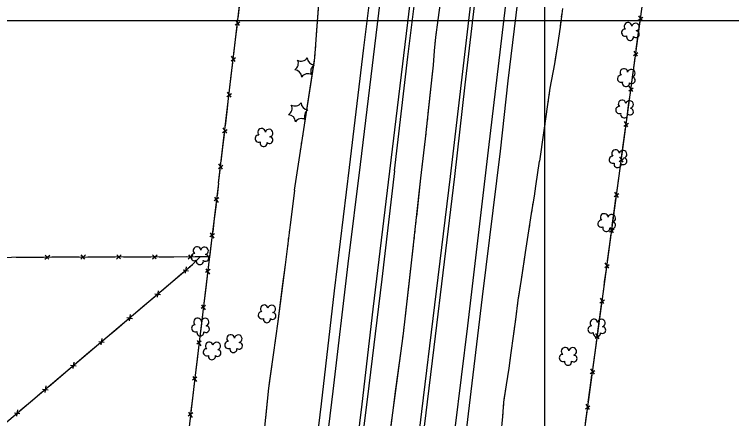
# Model space of a CAD drawing. Extents: x 353423 to 364002, y 127000 to 201942.
# Drawn here: x 361587 to 362145, y 143690 to 144005 of the extents above; entities that cross this region are included whole.
import ezdxf

# ---------------------------------------------------------------- set-up
doc = ezdxf.new("R2010")
doc.units = 0
for name, color, linetype in [('E_DTM_SlopeBottom', 7, 'Continuous'), ('E_DTM_SlopeTop', 7, 'Continuous'), ('E_FEN_Generic', 7, 'Continuous'), ('E_LAND_TreeLine', 7, 'Continuous'), ('E_STRUCT_WingWall', 7, 'Continuous')]:
    doc.layers.add(name, color=color, linetype=linetype)

msp = doc.modelspace()

# ---------------------------------------------------------------- linework, layer by layer
at = {"layer": 'E_DTM_SlopeBottom'}
for p, q in [((362072.67, 144000.19), (362076.17, 144002.52)), ((362075.84, 143999.59), (362073.15, 144003.68)), ((361759.29, 143996.59), (361762.79, 143999.02)), ((361762.51, 143996.04), (361759.7, 144000.14)), ((362068.95, 143972.75), (362072.44, 143975.08)), ((362072.11, 143972.15), (362069.42, 143976.24)), ((361756, 143968.68), (361759.51, 143971.11)), ((361759.23, 143968.13), (361756.42, 143972.23)), ((362065.22, 143945.31), (362068.72, 143947.64)), ((362068.39, 143944.71), (362065.7, 143948.8)), ((361752.72, 143940.77), (361756.23, 143943.2)), ((361755.95, 143940.22), (361753.14, 143944.32)), ((362061.5, 143917.87), (362065, 143920.2)), ((362064.67, 143917.27), (362061.98, 143921.36)), ((361749.44, 143912.86), (361752.95, 143915.29)), ((361752.66, 143912.31), (361749.86, 143916.41)), ((362057.78, 143890.43), (362061.28, 143892.76)), ((362060.95, 143889.83), (362058.25, 143893.93)), ((361746.16, 143884.95), (361749.66, 143887.38)), ((361749.38, 143884.4), (361746.58, 143888.5)), ((361746.45, 143861.99), (361742.93, 143859.58)), ((361743.23, 143862.56), (361746.01, 143858.44)), ((362054.04, 143862.96), (362057.54, 143865.29)), ((362057.21, 143862.36), (362054.52, 143866.46)), ((362053.47, 143834.86), (362050.77, 143838.97)), ((361743.03, 143834.12), (361739.52, 143831.71)), ((361739.81, 143834.69), (361742.6, 143830.57)), ((362050.3, 143835.47), (362053.8, 143837.8)), ((361611.28, 143814.26), (361614.98, 143817.51)), ((361611.44, 143817.5), (361614.24, 143814.34)), ((361639.11, 143814.34), (361642.81, 143817.58)), ((361639.27, 143817.58), (361642.07, 143814.42)), ((361666.94, 143814.41), (361670.65, 143817.66)), ((361667.1, 143817.65), (361669.9, 143814.49)), ((361694.77, 143814.49), (361698.48, 143817.73)), ((361694.93, 143817.73), (361697.74, 143814.56)), ((361722.61, 143814.56), (361726.31, 143817.81)), ((361722.77, 143817.8), (361725.57, 143814.64)), ((362049.73, 143807.37), (362047.03, 143811.47)), ((361718.65, 143805.97), (361722.95, 143805.34)), ((361720.67, 143803.32), (361721.43, 143808.33)), ((361739.62, 143806.25), (361736.11, 143803.84)), ((361736.41, 143806.81), (361739.19, 143802.7)), ((362046.55, 143807.97), (362050.06, 143810.31)), ((361698.81, 143784.79), (361699.57, 143789.8)), ((361696.79, 143787.44), (361701.09, 143786.82)), ((362045.99, 143779.88), (362043.29, 143783.98)), ((361736.24, 143778.37), (361732.73, 143775.96)), ((361733.02, 143778.94), (361735.81, 143774.83)), ((362042.82, 143780.48), (362046.32, 143782.81)), ((361674.93, 143768.92), (361679.23, 143768.29)), ((361676.95, 143766.26), (361677.71, 143771.28)), ((362039.09, 143752.98), (362042.59, 143755.32)), ((362042.26, 143752.38), (362039.56, 143756.49)), ((361653.07, 143750.39), (361657.37, 143749.76)), ((361655.09, 143747.74), (361655.85, 143752.75)), ((361732.85, 143750.5), (361729.34, 143748.09)), ((361729.63, 143751.06), (361732.42, 143746.95)), ((361633.22, 143729.21), (361633.99, 143734.23)), ((361631.2, 143731.87), (361635.51, 143731.24)), ((362035.35, 143725.49), (362038.86, 143727.82)), ((362038.53, 143724.89), (362035.83, 143728.99)), ((361729.46, 143722.63), (361725.96, 143720.21)), ((361726.24, 143723.18), (361729.04, 143719.08)), ((361609.34, 143713.34), (361613.65, 143712.71)), ((361611.36, 143710.69), (361612.12, 143715.7)), ((362031.62, 143697.99), (362035.12, 143700.33)), ((362034.79, 143697.39), (362032.1, 143701.49)), ((361587.48, 143694.82), (361591.78, 143694.19)), ((361589.5, 143692.16), (361590.26, 143697.18)), ((361726.16, 143694.75), (361722.65, 143692.32)), ((361722.94, 143695.3), (361725.74, 143691.2))]:
    msp.add_line(p, q, dxfattribs=at)
for points in [[(362057.75, 143879.11), (362086.26, 144089.26), (362101.75, 144207.58), (362112.81, 144297.07), (362127.48, 144406.47), (362133.28, 144482.98), (362138.97, 144599.46), (362140.5, 144720.02), (362140.08, 144844.53), (362138.27, 144971.85), (362124.19, 145242.39), (362114.88, 145352.34), (362079.41, 145643.45)], [(361746.33, 143873.47), (361765.16, 144033.56), (361777.26, 144132.1), (361788.42, 144226.53), (361797.41, 144319.82), (361805.61, 144432.6), (361808.37, 144487.31), (361811.05, 144533.59), (361814.41, 144609.94), (361816.74, 144706.31), (361817.44, 144783.01), (361816.99, 144813.84), (361817.23, 144825.44)], [(361761.41, 144001.67), (361762.74, 144013.01)], [(361759.46, 143985.1), (361760.63, 143995.08)], [(362072.64, 143988.87), (362073.97, 143998.68)], [(361758.13, 143973.76), (361759.46, 143985.1)], [(362071.13, 143977.72), (362072.64, 143988.87)], [(361756.18, 143957.2), (361757.35, 143967.17)], [(362068.92, 143961.43), (362070.25, 143971.24)], [(362067.4, 143950.28), (362068.92, 143961.43)], [(361754.84, 143945.85), (361756.18, 143957.2)], [(361752.9, 143929.29), (361754.07, 143939.26)], [(362065.19, 143933.99), (362066.52, 143943.8)], [(362063.68, 143922.84), (362065.19, 143933.99)], [(361751.56, 143917.94), (361752.9, 143929.29)], [(361749.61, 143901.38), (361750.79, 143911.35)], [(362061.47, 143906.55), (362062.8, 143916.36)], [(362059.96, 143895.4), (362061.47, 143906.55)], [(361748.28, 143890.03), (361749.61, 143901.38)], [(362057.75, 143879.11), (362059.08, 143888.92)], [(361746.33, 143873.47), (361747.5, 143883.44)], [(361847.47, 142901.34), (361877.09, 142896.84), (361916.38, 142891.9), (361954.17, 142887.83), (362010.27, 142881.02), (362010.1, 142940.53), (362010.07, 143043.49), (362010.56, 143194.42), (362010.56, 143323.15), (362010.52, 143531.87), (362026.09, 143646.17), (362046.03, 143793.05), (362057.75, 143879.11)], [(362056.23, 143867.94), (362057.75, 143879.11)], [(361746.33, 143873.47), (361739.33, 143816.35), (361727.83, 143721.65), (361718.36, 143641.82), (361705.04, 143530.78), (361698.11, 143473.77), (361690.03, 143400.92), (361687.75, 143384.89), (361682.85, 143351.28), (361682.01, 143343.86)], [(361746.33, 143873.47), (361745.11, 143863.51)], [(362054.01, 143851.62), (362055.34, 143861.45)], [(361744.3, 143856.92), (361742.91, 143845.6)], [(362052.48, 143840.45), (362054.01, 143851.62)], [(361742.91, 143845.6), (361741.69, 143835.63)], [(362050.26, 143824.13), (362051.6, 143833.95)], [(361740.89, 143829.05), (361739.5, 143817.72)], [(362048.74, 143812.96), (362050.26, 143824.13)], [(361341.29, 143105.22), (361341.4, 143139.73), (361351.26, 143140.98), (361357.42, 143140.73), (361358.1, 143200.98), (361357.03, 143277.04), (361356.91, 143393.67), (361356.84, 143499.89), (361355.96, 143632.95), (361356.04, 143758.26), (361355.93, 143813.09), (361394.75, 143813.4), (361585.25, 143815.93), (361739.33, 143816.35)], [(361728.02, 143816.32), (361739.33, 143816.35)], [(361739.5, 143817.72), (361739.33, 143816.35), (361738.29, 143807.76)], [(361396.1, 143513.96), (361396.48, 143533.33), (361513.23, 143629.88), (361726.01, 143810.19), (361732.18, 143816.33)], [(361588.85, 143815.94), (361600.16, 143815.97)], [(361600.16, 143815.97), (361610.11, 143816)], [(361616.69, 143816.02), (361628, 143816.05)], [(361628, 143816.05), (361637.94, 143816.07)], [(361644.52, 143816.09), (361655.83, 143816.12)], [(361655.83, 143816.12), (361665.78, 143816.15)], [(361672.35, 143816.17), (361683.66, 143816.2)], [(361683.66, 143816.2), (361693.61, 143816.22)], [(361700.19, 143816.24), (361711.5, 143816.27)], [(361711.5, 143816.27), (361721.44, 143816.3)], [(361723.77, 143808.29), (361726.01, 143810.19), (361732.18, 143816.33)], [(362046.52, 143796.63), (362047.86, 143806.46)], [(361710.79, 143797.29), (361718.6, 143803.91)], [(361737.49, 143801.18), (361736.11, 143789.85)], [(361701.91, 143789.76), (361710.79, 143797.29)], [(362045, 143785.46), (362046.03, 143793.05), (362046.52, 143796.63)], [(361736.11, 143789.85), (361734.9, 143779.89)], [(361688.93, 143778.76), (361696.74, 143785.38)], [(361680.04, 143771.23), (361688.93, 143778.76)], [(362042.79, 143769.14), (362044.12, 143778.96)], [(361734.1, 143773.3), (361732.72, 143761.98)], [(361667.07, 143760.24), (361674.88, 143766.86)], [(362041.27, 143757.97), (362042.79, 143769.14)], [(361732.72, 143761.98), (361731.51, 143752.01)], [(361658.18, 143752.71), (361667.07, 143760.24)], [(362039.05, 143741.64), (362040.39, 143751.47)], [(361645.21, 143741.71), (361653.02, 143748.33)], [(361730.71, 143745.43), (361729.34, 143734.1)], [(361636.32, 143734.18), (361645.21, 143741.71)], [(362037.54, 143730.47), (362039.05, 143741.64)], [(361729.34, 143734.1), (361728.13, 143724.14)], [(361623.34, 143723.18), (361631.16, 143729.81)], [(361614.46, 143715.66), (361623.34, 143723.18)], [(362035.32, 143714.15), (362036.65, 143723.98)], [(361727.34, 143717.55), (361726, 143706.22)], [(361601.48, 143704.66), (361609.3, 143711.28)], [(362033.8, 143702.98), (362035.32, 143714.15)], [(361726, 143706.22), (361724.82, 143696.26)], [(361592.6, 143697.13), (361601.48, 143704.66)], [(362031.59, 143686.65), (362032.92, 143696.48)]]:
    msp.add_lwpolyline(points, dxfattribs=at)
at = {"layer": 'E_DTM_SlopeTop'}
for points in [[(361856.63, 143888.02), (361876.04, 144048.63), (361885.39, 144128.52), (361894.63, 144211.26), (361902.74, 144294.45), (361904.99, 144322.43), (361911.25, 144401.85), (361915.88, 144474.61), (361919.32, 144536.36), (361921.84, 144595.81), (361924.28, 144681.48), (361925.32, 144746.29), (361925.74, 144817.19), (361925.12, 144889.48), (361923.27, 144969.53), (361921.03, 145034.14), (361918.13, 145097.24), (361912.31, 145194.33), (361907.71, 145256.7), (361901.89, 145325.83), (361893.94, 145405.5), (361885.45, 145481.35), (361866.69, 145623.18)], [(361926.64, 143878.59), (361942.48, 144013.25), (361950.58, 144081.99), (361958.6, 144151.11), (361966.44, 144222.26), (361973.06, 144290.79), (361979.46, 144367.44), (361984.35, 144439.05), (361988.03, 144502.36), (361991.25, 144575.92), (361993.46, 144640.94), (361995.42, 144724.93), (361995.98, 144796.94), (361995.56, 144884.45), (361993.8, 144963.42), (361991.27, 145035.83), (361988.23, 145100.37), (361983.5, 145180.77), (361977.98, 145258.16), (361972.37, 145334.54)], [(361975.99, 145320.71), (361981.59, 145257.58), (361986.87, 145182.2), (361991.7, 145101.11), (361994.59, 145031.92), (361997.05, 144960.99), (361998.79, 144878.55), (361999.11, 144796.91), (361998.73, 144738.24), (361997.75, 144679.46), (361995.79, 144609.38), (361992.48, 144528.31), (361988.38, 144452.34), (361983.31, 144380.19), (361977.69, 144307.02), (361972.12, 144245.57), (361964.71, 144178.63), (361956.44, 144104.61), (361946.43, 144022.46), (361937.89, 143949.85), (361929.63, 143878.65)], [(361879.43, 143882.9), (361893.59, 143998.54), (361899.91, 144052.98), (361907.53, 144115.97), (361914.67, 144177.33), (361921.31, 144241.09), (361927.65, 144308.65), (361933.17, 144375.09), (361937.62, 144441.44), (361940.15, 144489.75), (361943.32, 144545.93), (361945.29, 144595.19), (361947.03, 144653.15), (361948.49, 144714.99), (361949.16, 144778), (361948.98, 144843.42), (361948.5, 144900.68), (361947.34, 144952.11), (361945.42, 145008.83), (361943.02, 145066.61), (361939.81, 145131.56), (361935.12, 145201.44), (361930.64, 145265.92)], [(361899.57, 145256.14), (361903.72, 145201.21), (361906.88, 145152.4), (361910.81, 145079.19), (361913.29, 145016.99), (361915.29, 144956.79), (361916.62, 144891.72), (361917.06, 144837.99), (361917.22, 144784.95), (361916.62, 144722.43), (361915.28, 144658.8), (361913.65, 144602.29), (361910.98, 144539.16), (361907.89, 144482.99), (361904.2, 144424.98), (361896.57, 144320.75), (361889.55, 144247.67), (361880.63, 144162.12), (361873.78, 144102.81), (361865.65, 144032.95), (361859.06, 143978.64), (361847.81, 143885.69)], [(362014.36, 145260.3), (362019.39, 145190.04), (362023.23, 145132.07), (362026.62, 145056.13), (362029.19, 144982.74), (362031.12, 144918.23), (362031.56, 144865.34), (362032.37, 144785.61), (362031.89, 144716.17), (362029.62, 144644.42), (362027.92, 144575.1), (362024.83, 144513.93), (362020.63, 144439.57), (362016.15, 144376.7), (362010.64, 144304.07), (362002.96, 144225.78), (361994.6, 144149.61), (361986.83, 144085.52), (361979.66, 144023.56), (361971.21, 143952.92), (361965.33, 143898.25)], [(361956.29, 143899.14), (361969.63, 144012.32), (361977.04, 144074.62), (361983.51, 144130.83), (361990.09, 144187.9), (361997.14, 144256.71), (362003.67, 144328.39), (362007.98, 144384.07), (362011.93, 144443.25), (362015.29, 144497.83), (362017.81, 144555.05), (362019.85, 144609.84), (362021.43, 144668.82), (362022.82, 144734.36), (362023.23, 144793.21), (362022.87, 144855.66), (362022.04, 144919.68), (362020.26, 144982.58), (362018.02, 145045.33), (362015.04, 145109.28), (362011.14, 145174.71), (362006.86, 145235.62)], [(361883.02, 143883.06), (361893.48, 143971.76), (361899.03, 144015.4)], [(361717.25, 141911.21), (361736.84, 142075.01), (361748.11, 142167.83), (361756.92, 142242.78), (361769.37, 142344.86), (361785.08, 142475.67), (361798.41, 142585.81), (361812.43, 142701.79), (361823.46, 142798.67), (361838.06, 142918.21), (361850.79, 143022.62), (361867.68, 143162.74), (361883.41, 143295.3), (361897.31, 143408.97), (361910.94, 143520.65), (361925.45, 143642.66), (361940.04, 143762.39), (361956.29, 143899.14)], [(361965.33, 143898.25), (361951.37, 143785.06), (361940.47, 143694.05), (361928.62, 143594.84), (361916.89, 143496.31), (361901.91, 143370.39), (361886.46, 143244.83), (361870.66, 143113.62), (361858.33, 143010.42), (361852.04, 142957.51), (361849.37, 142925.26), (361847.61, 142902.49)], [(361619.98, 141919.6), (361642.06, 142103.21), (361648.02, 142155.44), (361656.62, 142225.79), (361663.46, 142284.57), (361672.36, 142357.55), (361681.24, 142431.07), (361689.44, 142499.97), (361699.02, 142580.17), (361705.31, 142631.91), (361714.51, 142708.58), (361725.12, 142795.89), (361737.29, 142898.23), (361748.13, 142986.83), (361757.86, 143069.24), (361767.99, 143152.26), (361778.01, 143233.75), (361788.06, 143318.61), (361800.5, 143421.86), (361812.98, 143525.72), (361822.96, 143609.22), (361835.38, 143711.55), (361847.11, 143810.81), (361856.63, 143888.02)], [(361847.81, 143885.69), (361836.3, 143789.61), (361825.98, 143701.87), (361814.05, 143603.62), (361804.21, 143522.36), (361795.16, 143448.76), (361785.52, 143367.31), (361775.06, 143279.7), (361764.01, 143187.96), (361755.51, 143117.73), (361749.13, 143064.97), (361744.4, 143026.17), (361741.57, 143000.75), (361739.29, 142981.53), (361736.06, 142957.66), (361730.98, 142930.47), (361726.49, 142900.93)], [(361929.63, 143878.65), (361913.61, 143745.82), (361902.39, 143652.41), (361891.82, 143564.17), (361880.54, 143472.41), (361868.42, 143371.11), (361857.64, 143279.95), (361846.68, 143189.76), (361835.45, 143097.72), (361826, 143017.51), (361820, 142970.64), (361814.38, 142918.39), (361811.3, 142891.18), (361799.14, 142791.2), (361789.32, 142713.49), (361780.26, 142638.42), (361771.35, 142562.49), (361761.34, 142480.1), (361747.9, 142369.11), (361734.47, 142258.33), (361719.15, 142130.41), (361701.71, 141985.26), (361693.27, 141913.82)], [(361748.46, 142796.02), (361761.21, 142899.57), (361770.23, 142972.85), (361778.58, 143042.37), (361785.81, 143102.63), (361795.23, 143179.69), (361803.8, 143252.62), (361811.68, 143317.9), (361820.27, 143390.14), (361828.29, 143456.23), (361838.73, 143543.44), (361848.41, 143623.58), (361857.84, 143701.5), (361866.61, 143775.38), (361879.43, 143882.9)], [(361883.02, 143883.06), (361873.25, 143798.78), (361861.75, 143705.19), (361851.12, 143620.61), (361841.94, 143543.08), (361832.84, 143465.49), (361821.89, 143375.49), (361812.5, 143295.7), (361802.37, 143213.05), (361792.39, 143128.9), (361785.79, 143072.77), (361776.65, 142997.14), (361771.51, 142955.25), (361772.84, 142936.53), (361772.45, 142915.25), (361773.13, 142900.47)], [(361801.24, 142902.04), (361811.14, 142946.26), (361816.91, 142968.78), (361817.58, 142972.19), (361822.45, 143015.77), (361829.39, 143073.21), (361836.48, 143129.96), (361844.35, 143197.2), (361856.04, 143291.08), (361865.04, 143369.3), (361875.72, 143459.04), (361886.31, 143547.73), (361896.47, 143631.33), (361904.38, 143695.77), (361914.45, 143778.8), (361926.64, 143878.59)]]:
    msp.add_lwpolyline(points, dxfattribs=at)
at = {"layer": 'E_FEN_Generic'}
for centre, radius, start, end in [((362064.72, 143995.45), 2.97, 4.006, 225.2399), ((362070.55, 143994.89), 2.97, 281.6568, 164.6301), ((362062.48, 143990.57), 2.78, 86.9769, 294.7499), ((362070.89, 143989.38), 2.61, 226.362, 84.2946), ((362066.31, 143987.26), 2.78, 163.6539, 4.6649), ((361802.61, 143966.59), 5.72, 300.7936, 26.5586), ((361810.52, 143974.14), 5.72, 240.7937, 326.5586), ((361821.02, 143971.07), 5.72, 180.7937, 266.5586), ((361805.2, 143955.95), 5.72, 0.7936, 86.5586), ((361823.61, 143960.44), 5.72, 120.7937, 206.5586), ((362061.44, 143959.55), 2.97, 4.006, 225.2399), ((362067.27, 143958.99), 2.97, 281.6568, 164.6301), ((361815.7, 143952.88), 5.72, 60.7936, 146.5586), ((362059.2, 143954.66), 2.78, 86.9769, 294.7499), ((362067.61, 143953.48), 2.61, 226.362, 84.2946), ((362063.04, 143951.36), 2.78, 163.6539, 4.6649), ((361797.73, 143931.64), 5.72, 300.7936, 26.5586), ((361805.64, 143939.2), 5.72, 240.7937, 326.5586), ((361816.14, 143936.13), 5.72, 180.7937, 266.5586), ((362060.1, 143935.17), 2.97, 4.006, 225.2399), ((362065.93, 143934.61), 2.97, 281.6568, 164.6301), ((361818.73, 143925.5), 5.72, 120.7937, 206.5586), ((362057.86, 143930.29), 2.78, 86.9769, 294.7499), ((362066.27, 143929.1), 2.61, 226.362, 84.2946), ((361800.32, 143921.01), 5.72, 0.7936, 86.5586), ((361810.82, 143917.94), 5.72, 60.7936, 146.5586), ((362061.7, 143926.98), 2.78, 163.6539, 4.6649), ((361779.7, 143913), 2.97, 4.006, 225.2399), ((361785.53, 143912.44), 2.97, 281.6568, 164.6301), ((361777.46, 143908.11), 2.78, 86.9769, 294.7499), ((361785.87, 143906.92), 2.61, 226.362, 84.2946), ((361781.29, 143904.81), 2.78, 163.6539, 4.6649), ((362055, 143896.52), 2.97, 4.006, 225.2399), ((362060.83, 143895.96), 2.97, 281.6568, 164.6301), ((362052.76, 143891.64), 2.78, 86.9769, 294.7499), ((362056.6, 143888.33), 2.78, 163.6539, 4.6649), ((362061.17, 143890.45), 2.61, 226.362, 84.2946), ((362043.97, 143841.89), 2.78, 86.9769, 294.7499), ((362046.21, 143846.77), 2.97, 4.006, 225.2399), ((362052.04, 143846.21), 2.97, 281.6568, 164.6301), ((362047.8, 143838.58), 2.78, 163.6539, 4.6649), ((362052.38, 143840.7), 2.61, 226.362, 84.2946), ((361729.53, 143820.95), 2.97, 7.9303, 229.1642), ((361735.38, 143820.79), 2.97, 285.5811, 168.5544), ((361727.63, 143815.92), 2.78, 90.9012, 298.6742), ((361736.1, 143815.31), 2.61, 230.2863, 88.2189), ((361731.68, 143812.89), 2.78, 167.5782, 8.5892), ((361781.76, 143775.76), 2.97, 7.9303, 229.1642), ((361787.61, 143775.6), 2.97, 285.5811, 168.5544), ((361779.86, 143770.74), 2.78, 90.9012, 298.6742), ((361788.33, 143770.13), 2.61, 230.2863, 88.2189), ((361729.97, 143765.53), 2.97, 7.9303, 229.1642), ((361735.82, 143765.36), 2.97, 285.5811, 168.5544), ((361783.91, 143767.7), 2.78, 167.5782, 8.5892), ((362038.15, 143764.69), 2.97, 8.9211, 230.155), ((362044, 143764.63), 2.97, 286.5719, 169.5452), ((361728.07, 143760.5), 2.78, 90.9012, 298.6742), ((361736.54, 143759.89), 2.61, 230.2863, 88.2189), ((362036.33, 143759.63), 2.78, 91.892, 299.665), ((362044.81, 143759.17), 2.61, 231.2771, 89.2097), ((361732.12, 143757.46), 2.78, 167.5782, 8.5892), ((361755.71, 143752.57), 2.97, 7.9303, 229.1642), ((361761.57, 143752.4), 2.97, 285.5811, 168.5544), ((362040.43, 143756.67), 2.78, 168.569, 9.58), ((361738.97, 143746.95), 2.97, 7.9303, 229.1642), ((361744.83, 143746.78), 2.97, 285.5811, 168.5544), ((361753.81, 143747.54), 2.78, 90.9012, 298.6742), ((361762.28, 143746.93), 2.61, 230.2863, 88.2189), ((361737.07, 143741.92), 2.78, 90.9012, 298.6742), ((361745.54, 143741.31), 2.61, 230.2863, 88.2189), ((361757.86, 143744.5), 2.78, 167.5782, 8.5892), ((362015.78, 143742.59), 2.97, 8.9211, 230.155), ((362021.63, 143742.53), 2.97, 286.5719, 169.5452), ((361741.12, 143738.88), 2.78, 167.5782, 8.5892), ((362013.97, 143737.53), 2.78, 91.892, 299.665), ((362022.45, 143737.06), 2.61, 231.2771, 89.2097), ((362018.07, 143734.56), 2.78, 168.569, 9.58)]:
    msp.add_arc(centre, radius, start, end, dxfattribs=at)
at = {"layer": 'E_LAND_TreeLine'}
for p, q in [((362000, 143500), (362000, 146000)), ((359000, 144000), (363500, 144000)), ((359500, 144000), (364000, 144000)), ((362000, 141500), (362000, 144000))]:
    msp.add_line(p, q, dxfattribs=at)
at = {"layer": 'E_STRUCT_WingWall'}
for points in [[(361805.29, 143868.08), (361821.16, 143970.87), (361824.72, 144020.51), (361833.36, 144078.05), (361844.73, 144137.67), (361850.28, 144192.36), (361854.94, 144225.75), (361867.11, 144224.74)], [(361919.18, 144017.49), (361916.78, 144000.5), (361915.09, 143987.14), (361913.9, 143976.38), (361913.26, 143965.28), (361911.72, 143951.32), (361906.99, 143907.88), (361903.43, 143877.43)], [(361822.47, 143989.16), (361824.41, 144016.17)], [(362013.66, 144009.3), (362011.81, 143994.87), (362009.97, 143980.99), (362007.58, 143966.34), (362003.88, 143947.23), (361999.06, 143912.52), (361995.87, 143890.49)], [(361917.04, 144002.37), (361916.78, 144000.5), (361916.77, 144000.41)], [(362013.05, 144004.54), (362012.79, 144002.55)], [(361916.27, 143996.49), (361916.02, 143994.52)], [(362012.28, 143998.57), (362011.81, 143994.87), (362009.97, 143980.99), (362008.14, 143969.78)], [(361915.53, 143990.59), (361915.28, 143988.63)], [(361822.07, 143983.57), (361822.21, 143985.43)], [(361914.82, 143984.7), (361913.9, 143976.38), (361913.26, 143965.28), (361912.25, 143956.11)], [(361821.67, 143977.98), (361821.81, 143979.84)], [(361821.27, 143972.39), (361821.41, 143974.25)], [(361816.7, 143941.92), (361820.83, 143968.69)], [(362008.14, 143969.78), (362007.58, 143966.34), (362003.88, 143947.23), (362003.03, 143941.14)], [(361912.25, 143956.11), (361911.72, 143951.32), (361909.14, 143927.58)], [(361812.56, 143915.15), (361816.7, 143941.92)], [(362002.48, 143937.17), (362002.21, 143935.18)], [(362001.66, 143931.21), (362001.38, 143929.22)], [(361908.71, 143923.65), (361908.49, 143921.68)], [(362000.83, 143925.24), (362000.55, 143923.26)], [(361908.07, 143917.74), (361907.85, 143915.78)], [(362000, 143919.28), (361999.06, 143912.52), (361995.87, 143890.49)], [(361811.71, 143909.61), (361811.99, 143911.46)], [(361907.42, 143911.84), (361907.21, 143909.87)], [(361810.85, 143904.08), (361811.14, 143905.92)], [(361906.77, 143905.94), (361903.43, 143877.43)], [(361810, 143898.54), (361810.28, 143900.39)], [(361805.29, 143868.08), (361809.43, 143894.85)], [(361966.13, 143678.44), (361967.44, 143691.89), (361968.21, 143703.14), (361970.12, 143716.64), (361972.15, 143729.43), (361973.78, 143741.54), (361975.61, 143754.32), (361977.48, 143767.28), (361979.22, 143782.52), (361981.89, 143798.46), (361985.08, 143819.56), (361987.62, 143836.33), (361989.58, 143849.77), (361992, 143863.44), (361992.9, 143871.19), (361995.87, 143890.49)], [(361991.76, 143862.06), (361992, 143863.44), (361992.9, 143871.19), (361995.87, 143890.49)], [(361903.43, 143877.43), (361896.43, 143813.89), (361889.82, 143756.42), (361881.49, 143694.77), (361875.65, 143647.21), (361869, 143592.8), (361862.49, 143536.78), (361854.62, 143468.62), (361847.2, 143409.14), (361839.45, 143338.25), (361835.75, 143312.62), (361832.84, 143291.5), (361830.06, 143261.08), (361824.49, 143213.42), (361819.16, 143170.7), (361814.47, 143135.91), (361812.23, 143123.65), (361810.7, 143115.33), (361809.33, 143104.22), (361808.63, 143090.3), (361806.89, 143056.51)], [(361903.43, 143877.43), (361900.15, 143847.64)], [(361805.29, 143868.08), (361798.01, 143809.82), (361792.29, 143765.86), (361785.03, 143714.04), (361779.51, 143658.35), (361773.04, 143604.42), (361768.67, 143554.39), (361763.93, 143500.69), (361759.23, 143458.89), (361753.39, 143417.45)], [(361805.29, 143868.08), (361801.89, 143840.89)], [(361990.72, 143856.21), (361991.06, 143858.16)], [(361989.68, 143850.35), (361990.03, 143852.3)], [(361988.8, 143844.48), (361989.09, 143846.44)], [(361899.7, 143843.53), (361899.47, 143841.48)], [(361983.96, 143812.15), (361985.08, 143819.56), (361987.62, 143836.33), (361988.23, 143840.55)], [(361801.42, 143837.14), (361801.19, 143835.26)], [(361899.02, 143837.37), (361898.79, 143835.31)], [(361800.72, 143831.51), (361800.48, 143829.63)], [(361898.34, 143831.21), (361898.11, 143829.15)], [(361800.02, 143825.88), (361799.78, 143824.01)], [(361897.66, 143825.04), (361896.43, 143813.89), (361894.29, 143795.26)], [(361799.31, 143820.26), (361798.01, 143809.82), (361795.83, 143793.07)], [(361979.43, 143783.78), (361981.89, 143798.46), (361983.96, 143812.15)], [(361894.29, 143795.26), (361890.86, 143765.49)], [(361795.83, 143793.07), (361792.3, 143765.89)], [(361978.69, 143777.88), (361978.91, 143779.85)], [(361978.01, 143771.98), (361978.24, 143773.94)], [(361977.3, 143766.07), (361977.48, 143767.28), (361977.56, 143768.04)], [(361791.77, 143762.14), (361791.51, 143760.27)], [(361890.39, 143761.38), (361890.15, 143759.33)], [(361972.73, 143733.71), (361973.78, 143741.54), (361975.61, 143754.32), (361976.74, 143762.15)], [(361790.99, 143756.53), (361790.73, 143754.65)], [(361889.66, 143755.22), (361889.38, 143753.18)], [(361790.2, 143750.91), (361789.94, 143749.04)], [(361789.41, 143745.29), (361785.61, 143718.15)], [(361888.83, 143749.08), (361888.55, 143747.03)], [(361887.99, 143742.93), (361883.99, 143713.24)], [(361968.51, 143705.29), (361970.12, 143716.64), (361972.15, 143729.43), (361972.73, 143733.71)], [(361785.61, 143718.15), (361785.03, 143714.04), (361782.73, 143690.89)], [(361883.99, 143713.24), (361881.49, 143694.77), (361880.11, 143683.52)], [(361967.95, 143699.37), (361968.09, 143701.35)], [(361967.54, 143693.44), (361967.68, 143695.42)]]:
    msp.add_lwpolyline(points, dxfattribs=at)

doc.saveas('drawing.dxf')
